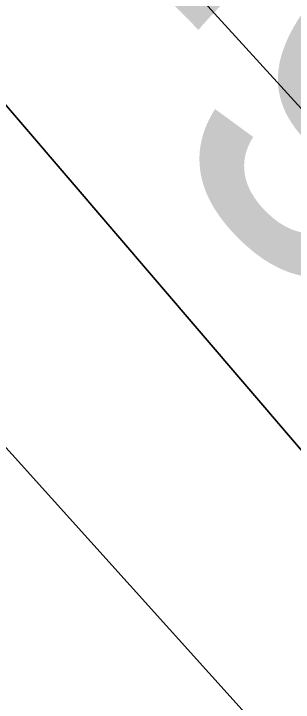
# Model space of a CAD drawing. Extents: x 3329332 to 3367211, y 631066 to 656469.
# Drawn here: x 3350276.4 to 3350335.2, y 642124.9 to 642269.7 of the extents above; entities that cross this region are included whole.
import ezdxf

# ---------------------------------------------------------------- set-up
doc = ezdxf.new("R2010")
doc.units = 0
for name, color, linetype in [('V-RIVR-EDGE', 7, 'Continuous'), ('V-RIVR-IDEN', 7, 'Continuous'), ('V-TOPO-DPTH', 7, 'Continuous'), ('V-TOPO-MINR', 7, 'Continuous')]:
    doc.layers.add(name, color=color, linetype=linetype)

msp = doc.modelspace()

# ---------------------------------------------------------------- linework, layer by layer
at = {"layer": 'V-RIVR-EDGE'}
msp.add_spline([(3351880.42, 640440.17), (3351876.56, 640444.83), (3351875.03, 640453.75), (3351871.17, 640463.46), (3351865.76, 640470.06), (3351847.23, 640503.46), (3351818.65, 640553.56), (3351810.16, 640569.09), (3351795.85, 640585.8), (3351792.76, 640587.75), (3351786.18, 640593.97), (3351758.32, 640620.8), (3351741.3, 640637.51), (3351732.8, 640648.78), (3351730.49, 640655.38), (3351728.17, 640658.88), (3351720.05, 640667.43), (3351711.55, 640681.02), (3351709.62, 640686.46), (3351709.64, 640692.27), (3351709.27, 640701.97), (3351709.29, 640708.17), (3351711.63, 640715.54), (3351715.92, 640722.89), (3351717.5, 640736.07), (3351718.73, 640762.05), (3351717.22, 640778.35), (3351714.53, 640790.37), (3351713.37, 640790.76), (3351699.41, 640791.96), (3351689.73, 640796.25), (3351681.22, 640805.97), (3351671.17, 640818.02), (3351661.91, 640838.2), (3351651.08, 640851.42), (3351642.96, 640859.58), (3351631.34, 640865.04), (3351621.66, 640871.65), (3351610.83, 640881.38), (3351596.9, 640895.37), (3351584.51, 640905.1), (3351577.55, 640911.71), (3351552.78, 640932.32), (3351530.73, 640953.71), (3351519.12, 640964.21), (3351513.32, 640971.98), (3351507.16, 640987.12), (3351502.9, 640991), (3351492.83, 640996.85), (3351483.55, 641008.11), (3351471.59, 641031.02), (3351466.18, 641038.02), (3351459.21, 641043.85), (3351454.56, 641046.97), (3351449.54, 641056.29), (3351444.54, 641069.48), (3351431.43, 641103.26), (3351426.44, 641123.05), (3351423.74, 641129.26), (3351417.17, 641135.48), (3351410.99, 641147.13), (3351408.29, 641152.56), (3351407.13, 641154.12), (3351401.31, 641154.13), (3351396.67, 641158.8), (3351396.29, 641162.29), (3351398.23, 641164.61), (3351403.29, 641168.48), (3351403.3, 641173.52), (3351399.46, 641188.65), (3351394.81, 641192.15), (3351390.17, 641195.65), (3351385.92, 641202.65), (3351374.34, 641223.62), (3351352.32, 641258.18), (3351324.49, 641295.48), (3351308.25, 641315.3), (3351293.94, 641329.3), (3351280.79, 641344.84), (3351262.62, 641366.99), (3351248.71, 641387.97), (3351231.7, 641409.34), (3351211.2, 641433.04), (3351185.66, 641452.89), (3351174.05, 641464.94), (3351148.52, 641492.15), (3351129.58, 641514.3), (3351119.52, 641526.73), (3351108.7, 641542.27), (3351088.97, 641561.32), (3351069.24, 641578.05), (3351042.55, 641607.59), (3351001.95, 641654.61), (3350991.13, 641669.76), (3350979.14, 641682.98), (3350968.7, 641697.74), (3350957.9, 641718.32), (3350945.94, 641745.11), (3350930.11, 641774.23), (3350917.74, 641788.22), (3350908.85, 641801.43), (3350900.74, 641814.64), (3350886.81, 641828.24), (3350867.48, 641850.4), (3350846.19, 641865.96), (3350833.81, 641880.34), (3350825.7, 641891.22), (3350823.78, 641901.31), (3350821.87, 641913.33), (3350814.53, 641925.76), (3350807.19, 641935.09), (3350774.28, 641956.11), (3350737.11, 641982.18), (3350728.22, 641990.74), (3350716.62, 642008.22), (3350699.61, 642028.04), (3350681.44, 642049.41), (3350672.55, 642061.45), (3350665.99, 642076.98), (3350661.76, 642090.95), (3350651.31, 642098.74), (3350621.11, 642117.43), (3350608.73, 642131.03), (3350602.16, 642140.35), (3350596.36, 642145.02), (3350579.69, 642150.49), (3350575.44, 642153.6), (3350553.39, 642176.15), (3350549.13, 642181.2), (3350546.44, 642189.35), (3350542.19, 642195.18), (3350532.13, 642204.9), (3350519.75, 642218.89), (3350511.24, 642226.28), (3350489.16, 642235.64), (3350466.31, 642247.72), (3350456.25, 642257.05), (3350446.2, 642269.49), (3350443.51, 642279.19), (3350448.18, 642287.71), (3350448.6, 642298.96), (3350443.19, 642308.28), (3350431.97, 642318.77), (3350419.19, 642325.4), (3350405.63, 642329.7), (3350394, 642331.67), (3350385.08, 642332.08), (3350382.37, 642334.8), (3350380.44, 642339.46), (3350380.07, 642346.82), (3350385.13, 642354.57), (3350386.7, 642361.93), (3350384.01, 642369.31), (3350373.59, 642391.44), (3350360.43, 642400.39), (3350342.6, 642404.7), (3350325.92, 642404.74), (3350320.1, 642403.2), (3350313.9, 642402.44), (3350303.83, 642408.67), (3350298.79, 642411.79), (3350296.48, 642416.84), (3350298.44, 642426.14), (3350307.02, 642442.79), (3350316.75, 642460.61), (3350320.25, 642463.7), (3350322.2, 642467.19), (3350321.45, 642477.27), (3350312.94, 642488.15), (3350302.1, 642494.38), (3350278.07, 642501.03), (3350262.19, 642505.73), (3350248.64, 642515.46), (3350230.85, 642536.44), (3350216.17, 642559.36)], degree=3, dxfattribs=at)
at = {"layer": 'V-TOPO-DPTH'}
for points in [[(3351189.47, 641201.7), (3350850.61, 641634.21), (3350824.56, 641666.49), (3350798.35, 641698.65), (3350771.25, 641731.66), (3350758.5, 641747.24), (3350745.78, 641762.84), (3350733.12, 641778.49), (3350720.49, 641794.16), (3350704.58, 641813.94), (3350699.92, 641819.73), (3350695.24, 641825.51), (3350690.55, 641831.28), (3350685.84, 641837.03), (3350527.64, 642030.05), (3350457.08, 642114.01), (3350385.18, 642196.79), (3350311.27, 642277.77), (3350236.02, 642357.56), (3350112.21, 642485.67), (3350097.57, 642500.19), (3350082.54, 642514.28), (3350066.94, 642527.72), (3349333.19, 643026.35)], [(3349333.19, 643026.35), (3350066.94, 642527.72), (3350082.54, 642514.28), (3350097.57, 642500.19), (3350112.21, 642485.67), (3350236.02, 642357.56), (3350311.27, 642277.77), (3350385.18, 642196.79), (3350457.08, 642114.01), (3350527.64, 642030.05), (3350685.84, 641837.03), (3350690.55, 641831.28), (3350695.24, 641825.51), (3350699.92, 641819.73), (3350704.58, 641813.94), (3350720.49, 641794.16), (3350733.12, 641778.49), (3350745.78, 641762.84), (3350758.5, 641747.24), (3350771.25, 641731.66), (3350798.35, 641698.65), (3350824.56, 641666.49), (3350850.61, 641634.21), (3351189.47, 641201.7)], [(3351116.54, 641196.41), (3351107.5, 641208.34), (3350698.61, 641739.74), (3350678.72, 641765.4), (3350658.7, 641790.96), (3350638.5, 641816.38), (3350618.17, 641841.69), (3350598.67, 641865.81), (3350568.43, 641903.05), (3350538.1, 641940.23), (3350507.63, 641977.29), (3350477.08, 642014.28), (3350069.18, 642490.21), (3350064.23, 642494.86), (3350059.07, 642499.31), (3350053.79, 642503.61), (3350021.84, 642528.51), (3350013.94, 642534.41), (3350005.9, 642540.1), (3349997.63, 642545.46), (3349989.22, 642550.6), (3349980.71, 642555.61), (3349972.22, 642560.65)], [(3349972.22, 642560.65), (3349980.71, 642555.61), (3349989.22, 642550.6), (3349997.63, 642545.46), (3350005.9, 642540.1), (3350013.94, 642534.41), (3350021.84, 642528.51), (3350053.79, 642503.61), (3350059.07, 642499.31), (3350064.23, 642494.86), (3350069.18, 642490.21), (3350477.08, 642014.28), (3350507.63, 641977.29), (3350538.1, 641940.23), (3350568.43, 641903.05), (3350598.67, 641865.81), (3350618.17, 641841.69), (3350638.5, 641816.38), (3350658.7, 641790.96), (3350678.72, 641765.4), (3350698.61, 641739.74), (3351107.5, 641208.34), (3351116.54, 641196.41)], [(3351055.19, 641194.2), (3351014.96, 641249.5), (3350974.65, 641304.74), (3350934.21, 641359.89), (3350839.75, 641487.65), (3350798.13, 641543.08), (3350756.11, 641598.19), (3350713.81, 641653.1), (3350643.12, 641744.17), (3350635.92, 641753.36), (3350628.67, 641762.5), (3350621.33, 641771.58), (3350613.93, 641780.61), (3350486.88, 641934.27), (3350415.1, 642019.38), (3350342.22, 642103.51), (3350267.7, 642186.2), (3350192.08, 642267.91), (3350054.74, 642413.43), (3350037.06, 642431.29), (3350018.85, 642448.57), (3349999.84, 642464.97), (3349980.31, 642480.78), (3349884.72, 642554.47)], [(3351055.19, 641194.2), (3351014.96, 641249.5), (3350974.65, 641304.74), (3350934.21, 641359.89), (3350839.75, 641487.65), (3350798.13, 641543.08), (3350756.11, 641598.19), (3350713.81, 641653.1), (3350643.12, 641744.17), (3350635.92, 641753.36), (3350628.67, 641762.5), (3350621.33, 641771.58), (3350613.93, 641780.61), (3350486.88, 641934.27), (3350415.1, 642019.38), (3350342.22, 642103.51), (3350267.7, 642186.2), (3350192.08, 642267.91), (3350054.74, 642413.43), (3350037.06, 642431.29), (3350018.85, 642448.57), (3349999.84, 642464.97), (3349980.31, 642480.78), (3349884.72, 642554.47)]]:
    msp.add_lwpolyline(points, dxfattribs=at)
at = {"layer": 'V-TOPO-MINR'}
for points in [[(3351189.47, 641201.7), (3350850.61, 641634.21), (3350824.56, 641666.49), (3350798.35, 641698.65), (3350771.25, 641731.66), (3350758.5, 641747.24), (3350745.78, 641762.84), (3350733.12, 641778.49), (3350720.49, 641794.16), (3350704.58, 641813.94), (3350699.92, 641819.73), (3350695.24, 641825.51), (3350690.55, 641831.28), (3350685.84, 641837.03), (3350527.64, 642030.05), (3350457.08, 642114.01), (3350385.18, 642196.79), (3350311.27, 642277.77), (3350236.02, 642357.56), (3350112.21, 642485.67), (3350097.57, 642500.19), (3350082.54, 642514.28), (3350066.94, 642527.72), (3349333.19, 643026.35)], [(3351116.54, 641196.41), (3351107.5, 641208.34), (3350698.61, 641739.74), (3350678.72, 641765.4), (3350658.7, 641790.96), (3350638.5, 641816.38), (3350618.17, 641841.69), (3350598.67, 641865.81), (3350568.43, 641903.05), (3350538.1, 641940.23), (3350507.63, 641977.29), (3350477.08, 642014.28), (3350069.18, 642490.21), (3350064.23, 642494.86), (3350059.07, 642499.31), (3350053.79, 642503.61), (3350021.84, 642528.51), (3350013.94, 642534.41), (3350005.9, 642540.1), (3349997.63, 642545.46), (3349989.22, 642550.6), (3349980.71, 642555.61), (3349972.22, 642560.65)], [(3351055.19, 641194.2), (3351014.96, 641249.5), (3350974.65, 641304.74), (3350934.21, 641359.89), (3350839.75, 641487.65), (3350798.13, 641543.08), (3350756.11, 641598.19), (3350713.81, 641653.1), (3350643.12, 641744.17), (3350635.92, 641753.36), (3350628.67, 641762.5), (3350621.33, 641771.58), (3350613.93, 641780.61), (3350486.88, 641934.27), (3350415.1, 642019.38), (3350342.22, 642103.51), (3350267.7, 642186.2), (3350192.08, 642267.91), (3350054.74, 642413.43), (3350037.06, 642431.29), (3350018.85, 642448.57), (3349999.84, 642464.97), (3349980.31, 642480.78), (3349884.72, 642554.47)]]:
    msp.add_lwpolyline(points, dxfattribs=at)

# ---------------------------------------------------------------- texts
at = {"layer": 'V-RIVR-IDEN'}
msp.add_text(' Edge', height=83, rotation=314.9781, dxfattribs=at).set_placement((3350202.54, 642379.06))

doc.saveas('drawing.dxf')
